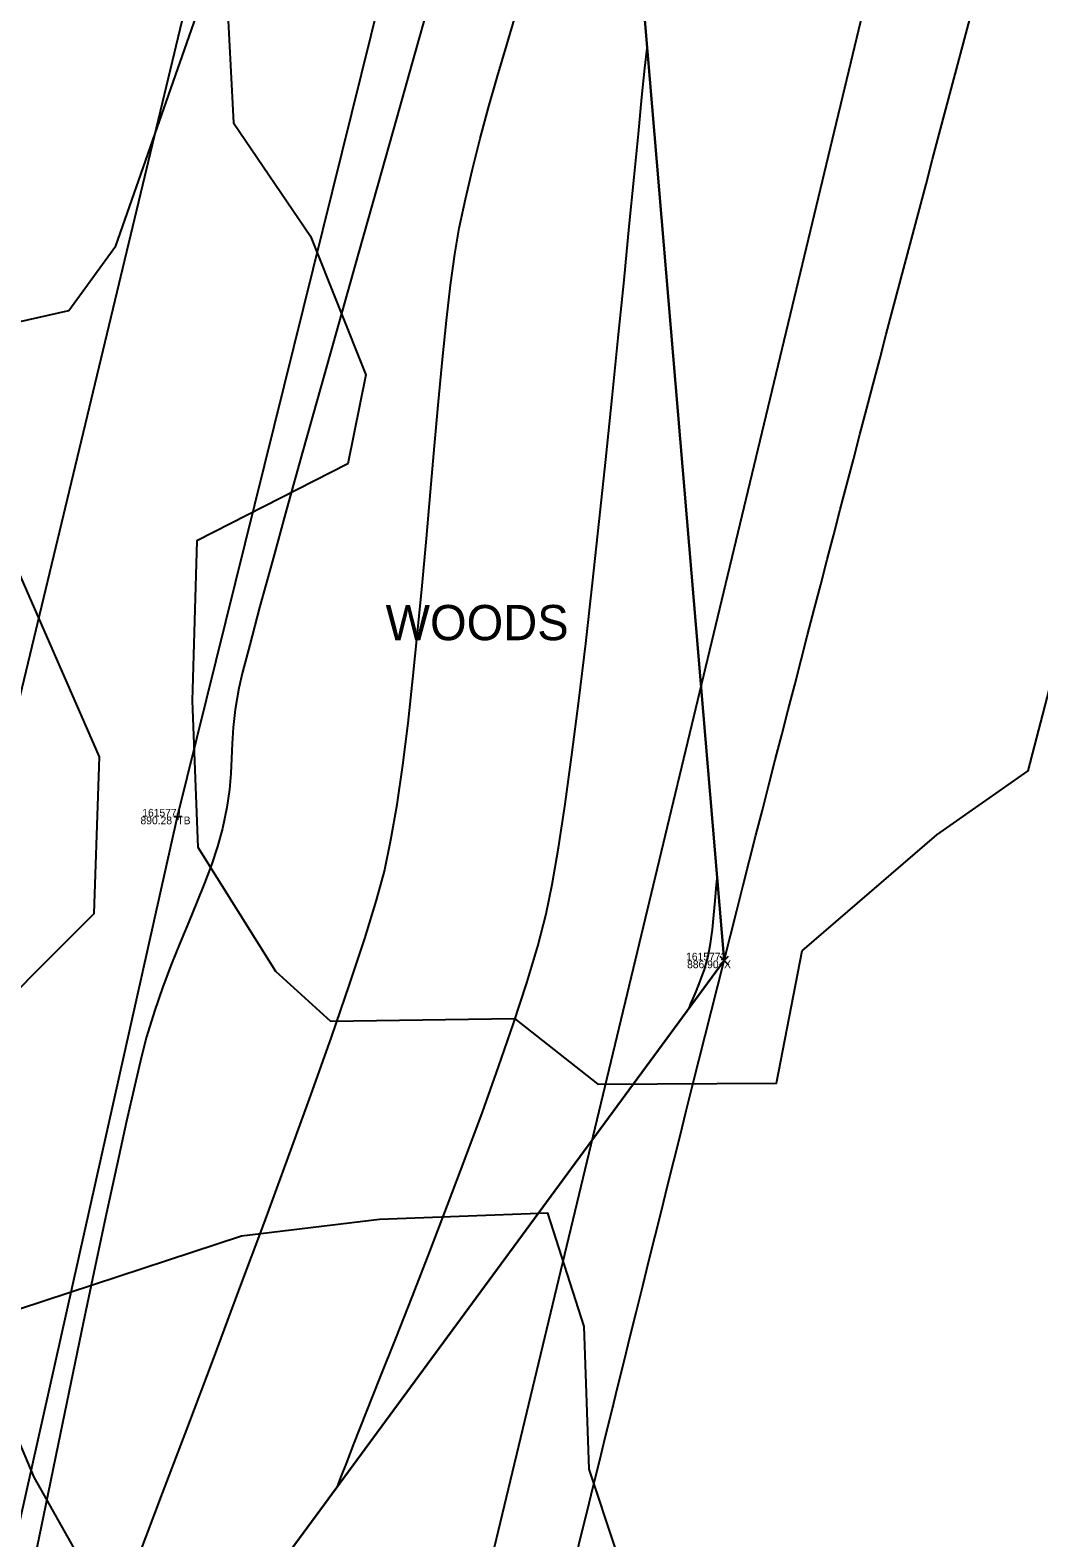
# Model space of a CAD drawing. Extents: x 1957117 to 1971063, y 701601 to 715861.
# Drawn here: x 1962973.3 to 1963019.2, y 704544.5 to 704613 of the extents above; entities that cross this region are included whole.
import ezdxf

# ---------------------------------------------------------------- set-up
doc = ezdxf.new("R2010")
doc.units = 0
for name, color, linetype in [('AP_X_Lights', 7, 'Continuous'), ('DT_X_Break_Line', 7, 'Continuous'), ('DT_X_Contour_Major', 7, 'Continuous'), ('DT_X_Contour_Minor', 7, 'Continuous'), ('DT_X_TIN_Hull', 7, 'Continuous'), ('GE_X_CL_20', 7, 'Continuous'), ('HY_X_Water_Edge', 7, 'Continuous'), ('PV_P_Drive', 7, 'Continuous'), ('PV_P_Shoulder', 7, 'Continuous'), ('RS_Raster1', 7, 'Continuous'), ('RW_X_Esmt_RR', 7, 'Continuous'), ('SC_Scratch1', 7, 'Continuous'), ('VG_X_Text', 7, 'Continuous'), ('VG_X_Tree_Line_Rt', 7, 'Continuous')]:
    doc.layers.add(name, color=color, linetype=linetype)

msp = doc.modelspace()

# ---------------------------------------------------------------- linework, layer by layer
at = {"layer": 'AP_X_Lights'}
for p, q in [((1963004.691, 704570.535), (1963005.079, 704570.925)), ((1963004.691, 704570.925), (1963005.079, 704570.535))]:
    msp.add_line(p, q, dxfattribs=at)
at = {"layer": 'DT_X_Break_Line'}
for points in [[(1962898.502, 704228.866), (1962909.862, 704285.214), (1962922.189, 704334.068), (1962935.173, 704382.087), (1962941.87, 704432.109), (1962957.87, 704479.084), (1962969.135, 704528.545), (1962980.039, 704577.268), (1962992.03, 704625.595), (1963002.128, 704674.596), (1963014.376, 704720.299), (1963028.69, 704776.02), (1963039.098, 704819.371), (1963047.66, 704863.952), (1963060.514, 704915.168), (1963074.044, 704961.959), (1963084.157, 705010.121), (1963093.862, 705036.7), (1963097.69, 705062.728), (1963110.134, 705110.941)], [(1963116.889, 705109.729), (1963101.597, 705034.688), (1963094.266, 705012.216), (1963090.023, 704956.798), (1963071.715, 704915.078), (1963072.171, 704860.237), (1963062.038, 704814.417), (1963054.777, 704764.017), (1963026.985, 704719.839), (1963012.592, 704671.661), (1963000.695, 704620.354), (1963004.885, 704570.73), (1962973.084, 704527.494), (1962964.114, 704426.264), (1962948.537, 704378.842), (1962943.949, 704328.022), (1962905.467, 704230.979)]]:
    msp.add_lwpolyline(points, dxfattribs=at)
at = {"layer": 'DT_X_Contour_Major'}
msp.add_lwpolyline([(1962991.625, 704614.748), (1962990.833, 704611.946), (1962989.996, 704608.983), (1962989.131, 704605.92), (1962988.256, 704602.818), (1962987.388, 704599.737), (1962986.545, 704596.737), (1962985.744, 704593.879), (1962985.005, 704591.224), (1962984.343, 704588.831), (1962983.778, 704586.762), (1962983.326, 704585.076), (1962983.005, 704583.835), (1962982.834, 704583.098), (1962982.672, 704582.137), (1962982.579, 704581.314), (1962982.531, 704580.584), (1962982.502, 704579.9), (1962982.469, 704579.218), (1962982.406, 704578.492), (1962982.288, 704577.678), (1962982.091, 704576.728), (1962981.867, 704575.904), (1962981.593, 704575.076), (1962981.277, 704574.236), (1962980.929, 704573.374), (1962980.556, 704572.483), (1962980.169, 704571.551), (1962979.774, 704570.572), (1962979.382, 704569.536), (1962979.001, 704568.433), (1962978.64, 704567.256), (1962978.406, 704566.364), (1962978.099, 704565.072), (1962977.726, 704563.427), (1962977.297, 704561.475), (1962976.82, 704559.265), (1962976.306, 704556.842), (1962975.762, 704554.252), (1962975.198, 704551.544), (1962974.622, 704548.764), (1962974.044, 704545.958), (1962973.473, 704543.173)], dxfattribs=at)
msp.add_lwpolyline([(1962991.625, 704614.748), (1962990.833, 704611.946), (1962989.996, 704608.983), (1962989.131, 704605.92), (1962988.256, 704602.818), (1962987.388, 704599.737), (1962986.545, 704596.737), (1962985.744, 704593.879), (1962985.005, 704591.224), (1962984.343, 704588.831), (1962983.778, 704586.762), (1962983.326, 704585.076), (1962983.005, 704583.835), (1962982.834, 704583.098), (1962982.672, 704582.137), (1962982.579, 704581.314), (1962982.531, 704580.584), (1962982.502, 704579.9), (1962982.469, 704579.218), (1962982.406, 704578.492), (1962982.288, 704577.678), (1962982.091, 704576.728), (1962981.867, 704575.904), (1962981.593, 704575.076), (1962981.277, 704574.236), (1962980.929, 704573.374), (1962980.556, 704572.483), (1962980.169, 704571.551), (1962979.774, 704570.572), (1962979.382, 704569.536), (1962979.001, 704568.433), (1962978.64, 704567.256), (1962978.406, 704566.364), (1962978.099, 704565.072), (1962977.726, 704563.427), (1962977.297, 704561.475), (1962976.82, 704559.265), (1962976.306, 704556.842), (1962975.762, 704554.252), (1962975.198, 704551.544), (1962974.622, 704548.764), (1962974.044, 704545.958), (1962973.473, 704543.173)], dxfattribs=at)
at = {"layer": 'DT_X_Contour_Minor'}
for points in [[(1962978.268, 704543.642), (1962979.369, 704546.532), (1962980.512, 704549.545), (1962981.676, 704552.63), (1962982.839, 704555.733), (1962983.978, 704558.799), (1962985.072, 704561.777), (1962986.099, 704564.613), (1962987.036, 704567.253), (1962987.861, 704569.644), (1962988.553, 704571.733), (1962989.089, 704573.467), (1962989.446, 704574.793), (1962989.745, 704576.21), (1962990.023, 704577.821), (1962990.281, 704579.598), (1962990.521, 704581.508), (1962990.747, 704583.523), (1962990.959, 704585.613), (1962991.161, 704587.746), (1962991.354, 704589.894), (1962991.541, 704592.027), (1962991.724, 704594.114), (1962991.904, 704596.125), (1962992.085, 704598.03), (1962992.268, 704599.799), (1962992.455, 704601.403), (1962992.649, 704602.811), (1962992.851, 704603.993), (1962993.129, 704605.317), (1962993.448, 704606.676), (1962993.802, 704608.064), (1962994.184, 704609.474), (1962994.588, 704610.899), (1962995.008, 704612.334), (1962995.438, 704613.77)], [(1962978.268, 704543.642), (1962979.369, 704546.532), (1962980.512, 704549.545), (1962981.676, 704552.63), (1962982.839, 704555.733), (1962983.978, 704558.799), (1962985.072, 704561.777), (1962986.099, 704564.613), (1962987.036, 704567.253), (1962987.861, 704569.644), (1962988.553, 704571.733), (1962989.089, 704573.467), (1962989.446, 704574.793), (1962989.745, 704576.21), (1962990.023, 704577.821), (1962990.281, 704579.598), (1962990.521, 704581.508), (1962990.747, 704583.523), (1962990.959, 704585.613), (1962991.161, 704587.746), (1962991.354, 704589.894), (1962991.541, 704592.027), (1962991.724, 704594.114), (1962991.904, 704596.125), (1962992.085, 704598.03), (1962992.268, 704599.799), (1962992.455, 704601.403), (1962992.649, 704602.811), (1962992.851, 704603.993), (1962993.129, 704605.317), (1962993.448, 704606.676), (1962993.802, 704608.064), (1962994.184, 704609.474), (1962994.588, 704610.899), (1962995.008, 704612.334), (1962995.438, 704613.77)], [(1962987.331, 704546.864), (1962987.382, 704547.003), (1962987.501, 704547.319), (1962987.719, 704547.886), (1962988.078, 704548.804), (1962988.623, 704550.182), (1962989.258, 704551.781), (1962989.963, 704553.561), (1962990.721, 704555.485), (1962991.512, 704557.513), (1962992.318, 704559.608), (1962993.12, 704561.729), (1962993.899, 704563.838), (1962994.637, 704565.897), (1962995.315, 704567.868), (1962995.914, 704569.71), (1962996.416, 704571.386), (1962996.802, 704572.857), (1962997.077, 704574.179), (1962997.366, 704575.853), (1962997.665, 704577.833), (1962997.972, 704580.072), (1962998.283, 704582.522), (1962998.596, 704585.136), (1962998.908, 704587.868), (1962999.214, 704590.669), (1962999.514, 704593.493), (1962999.803, 704596.294), (1963000.079, 704599.023), (1963000.338, 704601.633), (1963000.579, 704604.078), (1963000.797, 704606.311), (1963000.989, 704608.283), (1963001.154, 704609.949), (1963001.287, 704611.261), (1963001.386, 704612.171)], [(1962987.331, 704546.864), (1962987.382, 704547.003), (1962987.501, 704547.319), (1962987.719, 704547.886), (1962988.078, 704548.804), (1962988.623, 704550.182), (1962989.258, 704551.781), (1962989.963, 704553.561), (1962990.721, 704555.485), (1962991.512, 704557.513), (1962992.318, 704559.608), (1962993.12, 704561.729), (1962993.899, 704563.838), (1962994.637, 704565.897), (1962995.315, 704567.868), (1962995.914, 704569.71), (1962996.416, 704571.386), (1962996.802, 704572.857), (1962997.077, 704574.179), (1962997.366, 704575.853), (1962997.665, 704577.833), (1962997.972, 704580.072), (1962998.283, 704582.522), (1962998.596, 704585.136), (1962998.908, 704587.868), (1962999.214, 704590.669), (1962999.514, 704593.493), (1962999.803, 704596.294), (1963000.079, 704599.023), (1963000.338, 704601.633), (1963000.579, 704604.078), (1963000.797, 704606.311), (1963000.989, 704608.283), (1963001.154, 704609.949), (1963001.287, 704611.261), (1963001.386, 704612.171)], [(1963003.304, 704568.58), (1963003.327, 704568.644), (1963003.381, 704568.777), (1963003.473, 704568.996), (1963003.613, 704569.321), (1963003.802, 704569.785), (1963003.989, 704570.317), (1963004.157, 704570.922), (1963004.269, 704571.501), (1963004.356, 704572.14), (1963004.424, 704572.799), (1963004.478, 704573.433), (1963004.525, 704574.002), (1963004.57, 704574.463)], [(1963003.304, 704568.58), (1963003.327, 704568.644), (1963003.381, 704568.777), (1963003.473, 704568.996), (1963003.613, 704569.321), (1963003.802, 704569.785), (1963003.989, 704570.317), (1963004.157, 704570.922), (1963004.269, 704571.501), (1963004.356, 704572.14), (1963004.424, 704572.799), (1963004.478, 704573.433), (1963004.525, 704574.002), (1963004.57, 704574.463)]]:
    msp.add_lwpolyline(points, dxfattribs=at)
at = {"layer": 'DT_X_TIN_Hull'}
msp.add_lwpolyline([(1962905.467, 704230.979), (1962909.862, 704285.214), (1962943.949, 704328.022), (1962948.537, 704378.842), (1962964.114, 704426.264), (1962957.87, 704479.084), (1962973.084, 704527.494), (1963004.885, 704570.73), (1963000.695, 704620.354), (1963012.592, 704671.661), (1963042.054, 704716.522), (1963054.777, 704764.017), (1963062.038, 704814.417), (1963072.171, 704860.237), (1963071.715, 704915.078), (1963090.023, 704956.798), (1963110.114, 705008.741), (1963133.773, 705105.742)], dxfattribs=at)
at = {"layer": 'GE_X_CL_20'}
msp.add_lwpolyline([(1963418.3, 706437.397), (1962895.621, 704261.062)], dxfattribs=at)
at = {"layer": 'HY_X_Water_Edge'}
msp.add_spline([(1963191.723, 701994.048), (1963062.047, 702441.167), (1962863.491, 703169.356), (1962827.53, 703438.691), (1962823.213, 703537.412), (1962817.962, 703593.874), (1962817.97, 703697.316), (1962828.582, 703804.235), (1962836.461, 703844.734), (1962850.687, 703896.004), (1962867.251, 703938.846), (1962873.848, 703992.355), (1962884.135, 704091.371), (1962891.241, 704140.854), (1962897.382, 704180.529), (1962905.467, 704230.979), (1962943.949, 704328.022), (1962948.537, 704378.842), (1962964.114, 704426.264), (1963004.885, 704570.73), (1963042.054, 704716.522), (1963062.038, 704814.417), (1963072.171, 704860.237), (1963090.023, 704956.798), (1963107.066, 705031.783), (1963133.773, 705105.742), (1963148.685, 705206.74), (1963175.48, 705301.059), (1963191.635, 705353.417), (1963210.988, 705447.286), (1963219.532, 705497.27), (1963230.124, 705549.475), (1963251.052, 705591.159), (1963275.289, 705693.429), (1963292.982, 705784.032), (1963302.841, 705839.645), (1963335.126, 705936.766), (1963359.752, 706046.75), (1963389.133, 706177.299), (1963417.827, 706273.456), (1963475.868, 706451.902), (1963533.782, 706640.53), (1963553.86, 706696.984), (1963580.184, 706715.425), (1963609.172, 706718.73), (1963617.062, 706714.691), (1963619.447, 706694.678), (1963564.282, 706533.07), (1963531.853, 706395.229), (1963434.4, 706006.96), (1963354.09, 705679.186), (1963237.513, 705206.07), (1963167.369, 704892.962), (1963059.145, 704434.176), (1962907.914, 703908.742), (1962877.458, 703703.326), (1962898.357, 703412.121), (1962942.65, 703052.267), (1963048.963, 702674.866), (1963191.468, 702189.666), (1963245.396, 702019.832)], degree=3, dxfattribs=at)
at = {"layer": 'PV_P_Drive'}
for p, q in [((1962980.039, 704577.414), (1962980.039, 704577.122)), ((1962979.893, 704577.268), (1962980.185, 704577.268)), ((1962980.039, 704577.268), (1962980.039, 704577.268))]:
    msp.add_line(p, q, dxfattribs=at)
at = {"layer": 'RW_X_Esmt_RR'}
msp.add_line((1962924.791, 704254.057), (1963447.47, 706430.392), dxfattribs=at)
at = {"layer": 'VG_X_Tree_Line_Rt'}
for points in [[(1962967.573, 704598.555), (1962975.098, 704600.262), (1962977.237, 704603.188), (1962982.145, 704617.217), (1962982.595, 704608.787), (1962986.087, 704603.642), (1962988.6, 704597.334), (1962987.781, 704593.299), (1962980.926, 704589.795), (1962980.71, 704582.523), (1962980.975, 704575.88), (1962984.498, 704570.245), (1962987.003, 704567.973), (1962995.361, 704568.094), (1962999.146, 704565.117), (1963007.269, 704565.159), (1963008.43, 704571.174), (1963014.561, 704576.444), (1963018.699, 704579.346), (1963021.386, 704589.649)], [(1962970.12, 704566.728), (1962976.262, 704572.863), (1962976.498, 704579.979), (1962972.511, 704589.104)], [(1962999.955, 704544.014), (1962998.752, 704547.622), (1962998.528, 704554.103), (1962996.881, 704559.244), (1962989.231, 704558.971), (1962982.956, 704558.21), (1962970.585, 704554.153), (1962973.512, 704547.254), (1962976.439, 704542.07)]]:
    msp.add_lwpolyline(points, dxfattribs=at)

# ---------------------------------------------------------------- texts
at = {"layer": 'PV_P_Shoulder'}
for s, p in [('890.28', (1962978.364, 704576.918)), ('886.90', (1963003.204, 704570.38))]:
    msp.add_text(s, height=0.35, dxfattribs=at).set_placement(p)
at = {"layer": 'RS_Raster1'}
for s, p in [('1615771', (1962978.443, 704577.268)), ('1615772', (1963003.16, 704570.73))]:
    msp.add_text(s, height=0.35, dxfattribs=at).set_placement(p)
at = {"layer": 'SC_Scratch1'}
for s, p in [('TB', (1962980.039, 704576.918)), ('X', (1963004.885, 704570.38))]:
    msp.add_text(s, height=0.35, dxfattribs=at).set_placement(p)
at = {"layer": 'VG_X_Text'}
msp.add_text('WOODS', height=1.6, dxfattribs=at).set_placement((1962989.501, 704585.28))

doc.saveas('drawing.dxf')
